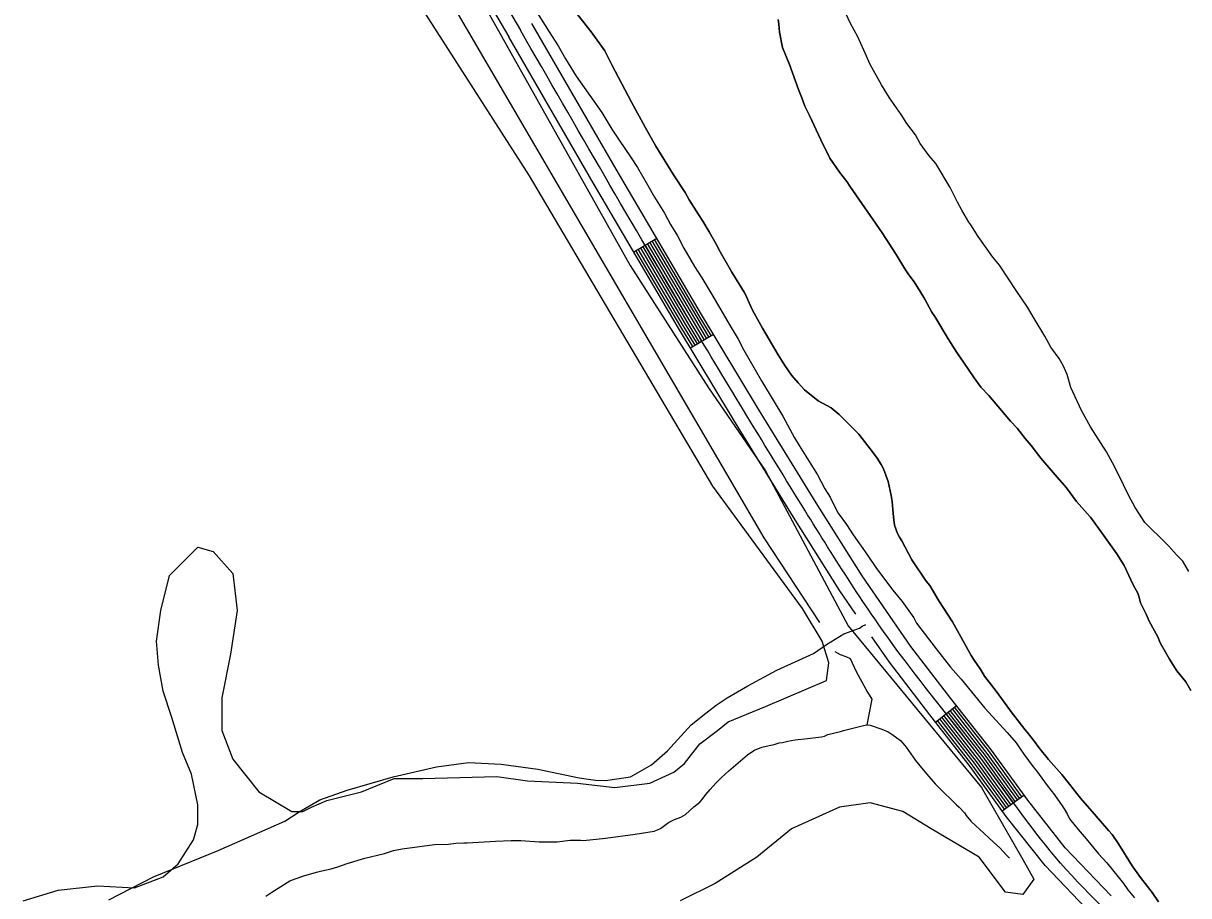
# Model space of a CAD drawing. Extents: x 3161615 to 3199515, y 867541 to 892976.
# Drawn here: x 3167827 to 3169133, y 875803 to 876781 of the extents above; entities that cross this region are included whole.
import ezdxf

# ---------------------------------------------------------------- set-up
doc = ezdxf.new("R2010")
doc.units = 0
for name, color, linetype in [('V-ROAD-CNTR', 7, 'Continuous'), ('V-SITE-VEGE', 7, 'Continuous'), ('V-TOPO-SHOR', 7, 'Continuous')]:
    doc.layers.add(name, color=color, linetype=linetype)

msp = doc.modelspace()

# ---------------------------------------------------------------- linework, layer by layer
at = {"layer": 'V-ROAD-CNTR'}
for p, q in [((3168511.1, 876524.7), (3168537, 876539.9)), ((3168574.7, 876416.9), (3168600.5, 876432.4)), ((3168849.5, 875997.5), (3168873.1, 876016)), ((3168924.3, 875898.1), (3168948.6, 875915.6))]:
    msp.add_line(p, q, dxfattribs=at)
for points in [[(3167929.9, 877652.2), (3167951.8, 877569.1), (3167975.9, 877491.8), (3168012.6, 877411.9), (3168107.9, 877234.8), (3168191.6, 877083.8), (3168288.6, 876906.3), (3168371.2, 876765.7)], [(3167944.3, 877656.3), (3167966.3, 877573.2), (3167990, 877497.2), (3168026, 877418.6), (3168121, 877241.9), (3168204.7, 877091), (3168301.7, 876913.7), (3168384.1, 876773.2)], [(3169046.5, 875802.6), (3168994.9, 875856.4), (3168952.8, 875909.8), (3168912.3, 875965.9), (3168866.7, 876024.1), (3168821.9, 876082.2), (3168767.1, 876161.3), (3168715.6, 876243.1), (3168650.9, 876348.4), (3168587.2, 876454.4), (3168491.6, 876617.2), (3168397.1, 876780.7)], [(3168760.3, 876118.5), (3168742.1, 876144.8), (3168690.1, 876227.2), (3168625.3, 876332.8), (3168561.5, 876439.1), (3168465.6, 876602.1), (3168371.1, 876765.7)], [(3168577.3, 876418.5), (3168564, 876440.6), (3168513.7, 876526.2)], [(3168579.9, 876420), (3168566.6, 876442.1), (3168516.3, 876527.7)], [(3168582.5, 876421.6), (3168569.2, 876443.7), (3168518.9, 876529.3)], [(3168585, 876423.1), (3168571.8, 876445.2), (3168521.5, 876530.8)], [(3168587.6, 876424.7), (3168574.3, 876446.7), (3168524, 876532.3)], [(3168590.2, 876426.2), (3168576.9, 876448.3), (3168526.6, 876533.8)], [(3168592.8, 876427.7), (3168579.5, 876449.8), (3168529.2, 876535.3)], [(3168595.3, 876429.3), (3168582.1, 876451.3), (3168531.8, 876536.9)], [(3168597.9, 876430.8), (3168584.7, 876452.9), (3168534.4, 876538.4)], [(3167922.9, 875798.4), (3167972.7, 875824), (3168045.2, 875853.6), (3168120.1, 875886.6), (3168136.2, 875896.9), (3168159.4, 875910.5), (3168189.9, 875921.3), (3168241.6, 875936.3), (3168289.9, 875947.5), (3168326, 875952.2), (3168362.4, 875950.2), (3168403.5, 875944.7), (3168450, 875935.1), (3168468.5, 875932.5), (3168479.7, 875931.9), (3168507.7, 875936.3), (3168531.1, 875949.7), (3168549.2, 875965.1), (3168575.6, 875994.5), (3168591.9, 876007.4), (3168603.4, 876016.5), (3168615.8, 876024.8), (3168639, 876038.2), (3168671.7, 876055.8), (3168712.7, 876074.4), (3168727.4, 876084.5), (3168746.6, 876096.4), (3168764.4, 876102.9), (3168767.2, 876104.9), (3168771.5, 876106.8)], [(3169665, 875154.6), (3169634.4, 875185.5), (3169549.2, 875270.8), (3169455.5, 875359.7), (3169361.6, 875448.8), (3169285.9, 875520.9), (3169210.7, 875593.9), (3169144.3, 875660.8), (3169078.4, 875728.1), (3169025.1, 875781.6), (3168972.3, 875836.7), (3168928.8, 875891.8), (3168888.3, 875947.8), (3168843, 876005.7), (3168797.7, 876064.5), (3168777.9, 876093.1)], [(3168934, 875905.1), (3168897.9, 875955), (3168858.9, 876004.9)], [(3168936.4, 875906.9), (3168900.3, 875956.9), (3168861.3, 876006.7)], [(3168938.9, 875908.6), (3168902.7, 875958.7), (3168863.6, 876008.6)], [(3168941.3, 875910.4), (3168905.1, 875960.5), (3168866, 876010.4)], [(3168943.7, 875912.1), (3168907.5, 875962.3), (3168868.4, 876012.3)], [(3168946.2, 875913.9), (3168909.9, 875964.1), (3168870.7, 876014.1)], [(3168926.7, 875899.8), (3168890.7, 875949.6), (3168851.8, 875999.3)], [(3168929.1, 875901.6), (3168893.1, 875951.4), (3168854.2, 876001.2)], [(3168931.6, 875903.3), (3168895.5, 875953.2), (3168856.6, 876003)]]:
    msp.add_lwpolyline(points, dxfattribs=at)
msp.add_spline([(3172574.9, 872991.4), (3172391.3, 873136.4), (3172185.9, 873299.1), (3171983.7, 873455), (3171834.4, 873577.2), (3171683.8, 873697), (3171489.8, 873827.4), (3171191.1, 874027.4), (3170949.2, 874188.8), (3170747.7, 874329.4), (3170544.9, 874457.9), (3170452.4, 874517.4), (3170371.2, 874575.7), (3170275.1, 874638.4), (3170158.1, 874722.3), (3170073, 874793.8), (3169971.2, 874879.6), (3169872.1, 874978.9), (3169730.1, 875110.3), (3169559.7, 875281.6), (3169372, 875459.6), (3169221.3, 875604.5), (3169089, 875738.6), (3168983.6, 875846.6), (3168900.3, 875956.9), (3168809.8, 876073.4), (3168702.9, 876235.1), (3168574.3, 876446.7), (3168384.1, 876773.2)], degree=3, dxfattribs=at)
at = {"layer": 'V-SITE-VEGE'}
for p, q in [((3168361.3, 876859.3), (3168416.2, 876771.2)), ((3168754.2, 876780.7), (3168744.1, 876802.4)), ((3168463.5, 876771.1), (3168444, 876795.9)), ((3168672.9, 876785.2), (3168674, 876779.8)), ((3168674, 876779.8), (3168674.6, 876771)), ((3168762.5, 876765.6), (3168754.2, 876780.7)), ((3168416.2, 876771.2), (3168426.3, 876755.5)), ((3168474.9, 876755.1), (3168463.5, 876771.1)), ((3168674.6, 876771), (3168677.8, 876753.8)), ((3168769.1, 876750.5), (3168762.5, 876765.6)), ((3168426.3, 876755.5), (3168434.7, 876741)), ((3168478.8, 876749.9), (3168474.9, 876755.1)), ((3168486.5, 876734.3), (3168478.8, 876749.9)), ((3168677.8, 876753.8), (3168685.6, 876734.5)), ((3168776.2, 876734.8), (3168769.1, 876750.5)), ((3168434.7, 876741), (3168446.6, 876721.7)), ((3168788.8, 876711.9), (3168776.2, 876734.8)), ((3168446.6, 876721.7), (3168475.3, 876680.7)), ((3168508.6, 876692.3), (3168486.5, 876734.3)), ((3168685.6, 876734.5), (3168695.7, 876706.5)), ((3168797.7, 876697.4), (3168788.8, 876711.9)), ((3168695.7, 876706.5), (3168699.6, 876697.4)), ((3168699.6, 876697.4), (3168703.1, 876687.8)), ((3168810.9, 876678.7), (3168797.7, 876697.4)), ((3168524.1, 876664.2), (3168508.6, 876692.3)), ((3168703.1, 876687.8), (3168708.2, 876677.5)), ((3168475.3, 876680.7), (3168486.7, 876662)), ((3168708.2, 876677.5), (3168721, 876650)), ((3168817.4, 876668.4), (3168810.9, 876678.7)), ((3168486.7, 876662), (3168495, 876649.9)), ((3168536.1, 876643.1), (3168524.1, 876664.2)), ((3168827, 876655.8), (3168817.4, 876668.4)), ((3168495, 876649.9), (3168507.6, 876631.2)), ((3168721, 876650), (3168730.9, 876629.8)), ((3168832.4, 876646.1), (3168827, 876655.8)), ((3168842.5, 876632.2), (3168832.4, 876646.1)), ((3168507.6, 876631.2), (3168515.3, 876619.1)), ((3168555.8, 876610.8), (3168536.1, 876643.1)), ((3168849.7, 876623.8), (3168842.5, 876632.2)), ((3168515.3, 876619.1), (3168526.7, 876599.8)), ((3168730.9, 876629.8), (3168741.9, 876613.8)), ((3168865.8, 876596.6), (3168849.7, 876623.8)), ((3168568.7, 876591.1), (3168555.8, 876610.8)), ((3168741.9, 876613.8), (3168750, 876603.5)), ((3168526.7, 876599.8), (3168534.4, 876585.9)), ((3168573.4, 876583), (3168568.7, 876591.1)), ((3168750, 876603.5), (3168753.3, 876598.4)), ((3168753.3, 876598.4), (3168789.5, 876546.1)), ((3168874.2, 876580.3), (3168865.8, 876596.6)), ((3168534.4, 876585.9), (3168545.8, 876567.8)), ((3168583.9, 876566.4), (3168573.4, 876583)), ((3168878.9, 876571.3), (3168874.2, 876580.3)), ((3168545.8, 876567.8), (3168552.3, 876555.1)), ((3168588.7, 876559.1), (3168583.9, 876566.4)), ((3168886.7, 876558), (3168878.9, 876571.3)), ((3168552.3, 876555.1), (3168560.1, 876542.5)), ((3168595.6, 876547), (3168588.7, 876559.1)), ((3168889.1, 876555), (3168886.7, 876558)), ((3168897.4, 876541.7), (3168889.1, 876555)), ((3168560.1, 876542.5), (3168567.2, 876528.6)), ((3168603.3, 876534), (3168595.6, 876547)), ((3168789.5, 876546.1), (3168805.4, 876521.6)), ((3168913.6, 876518.7), (3168897.4, 876541.7)), ((3168567.2, 876528.6), (3168579.2, 876508.1)), ((3168608.1, 876524.7), (3168603.3, 876534)), ((3168621.2, 876501.7), (3168608.1, 876524.7)), ((3168805.4, 876521.6), (3168814.9, 876505.6)), ((3168921.3, 876509.7), (3168913.6, 876518.7)), ((3168579.2, 876508.1), (3168587.5, 876495.4)), ((3168635, 876479.4), (3168621.2, 876501.7)), ((3168814.9, 876505.6), (3168819.4, 876498.7)), ((3168932.1, 876493.4), (3168921.3, 876509.7)), ((3168587.5, 876495.4), (3168598.9, 876476.7)), ((3168819.4, 876498.7), (3168825.4, 876491.1)), ((3168825.4, 876491.1), (3168832.3, 876480.3)), ((3168939.9, 876481.3), (3168932.1, 876493.4)), ((3168598.9, 876476.7), (3168619.2, 876441.7)), ((3168636.5, 876476.7), (3168635, 876479.4)), ((3168640.4, 876467.6), (3168636.5, 876476.7)), ((3168832.3, 876480.3), (3168837.6, 876471.5)), ((3168952.4, 876462.6), (3168939.9, 876481.3)), ((3168644.2, 876459.2), (3168640.4, 876467.6)), ((3168837.6, 876471.5), (3168845.4, 876457)), ((3168960.2, 876449.9), (3168952.4, 876462.6)), ((3168655.6, 876438.9), (3168644.2, 876459.2)), ((3168845.4, 876457), (3168848.7, 876452.2)), ((3168848.7, 876452.2), (3168863.6, 876427.1)), ((3168972.1, 876430), (3168960.2, 876449.9)), ((3168619.2, 876441.7), (3168628.1, 876426.6)), ((3168672.9, 876409.3), (3168655.6, 876438.9)), ((3168628.1, 876426.6), (3168634.7, 876414.5)), ((3168863.6, 876427.1), (3168873.5, 876411.7)), ((3168978.7, 876417.9), (3168972.1, 876430)), ((3168634.7, 876414.5), (3168654.4, 876380.1)), ((3168680.4, 876397.3), (3168672.9, 876409.3)), ((3168873.5, 876411.7), (3168880.7, 876400.8)), ((3168988.2, 876405.2), (3168978.7, 876417.9)), ((3168688.2, 876386.4), (3168680.4, 876397.3)), ((3168880.7, 876400.8), (3168892.6, 876383.3)), ((3168992.4, 876397.4), (3168988.2, 876405.2)), ((3168997.2, 876387.1), (3168992.4, 876397.4)), ((3168695.4, 876377.6), (3168688.2, 876386.4)), ((3168892.6, 876383.3), (3168900.4, 876373)), ((3169001.3, 876372.7), (3168997.2, 876387.1)), ((3168654.4, 876380.1), (3168668.7, 876356.6)), ((3168702.5, 876370), (3168695.4, 876377.6)), ((3168717.9, 876357.6), (3168702.5, 876370)), ((3168900.4, 876373), (3168909.1, 876363.4)), ((3169013.2, 876346.7), (3169001.3, 876372.7)), ((3168668.7, 876356.6), (3168678.2, 876340.3)), ((3168732.6, 876349.7), (3168717.9, 876357.6)), ((3168909.1, 876363.4), (3168933.4, 876334.9)), ((3168741.3, 876342.2), (3168732.6, 876349.7)), ((3169023.3, 876328.6), (3169013.2, 876346.7)), ((3168678.2, 876340.3), (3168691.3, 876316.1)), ((3168754.8, 876328.8), (3168741.3, 876342.2)), ((3168933.4, 876334.9), (3168940.9, 876327.1)), ((3168763.5, 876320.1), (3168754.8, 876328.8)), ((3168779.9, 876298.9), (3168763.5, 876320.1)), ((3168940.9, 876327.1), (3168950.1, 876315.3)), ((3169041.3, 876300.3), (3169023.3, 876328.6)), ((3168691.3, 876316.1), (3168696.7, 876307.7)), ((3168696.7, 876307.7), (3168717, 876274.5)), ((3168950.1, 876315.3), (3168956.7, 876307.4)), ((3168956.7, 876307.4), (3168967.5, 876293.5)), ((3168784.1, 876293.2), (3168779.9, 876298.9)), ((3168788.6, 876286.2), (3168784.1, 876293.2)), ((3168967.5, 876293.5), (3168983.4, 876274.5)), ((3169050.2, 876284), (3169041.3, 876300.3)), ((3168791, 876281.4), (3168788.6, 876286.2)), ((3168796.3, 876267.2), (3168791, 876281.4)), ((3169060.3, 876263.5), (3169050.2, 876284)), ((3168717, 876274.5), (3168725.4, 876258.8)), ((3168799.6, 876251.5), (3168796.3, 876267.2)), ((3168983.4, 876274.5), (3168996.3, 876260)), ((3168725.4, 876258.8), (3168731.3, 876249.8)), ((3168800.7, 876244.9), (3168799.6, 876251.5)), ((3168996.3, 876260), (3169007.6, 876244.8)), ((3169065.7, 876252), (3169060.3, 876263.5)), ((3169073.4, 876238.1), (3169065.7, 876252)), ((3168731.3, 876249.8), (3168736.1, 876239.5)), ((3168736.1, 876239.5), (3168740.3, 876231.7)), ((3168801.6, 876235.9), (3168800.7, 876244.9)), ((3169007.6, 876244.8), (3169019.6, 876231.5)), ((3168740.3, 876231.7), (3168749.8, 876219)), ((3168802.2, 876227.7), (3168801.6, 876235.9)), ((3168803.6, 876218.1), (3168802.2, 876227.7)), ((3169019.6, 876231.5), (3169023.2, 876227.3)), ((3169023.2, 876227.3), (3169037.6, 876207.1)), ((3169084.2, 876221.2), (3169073.4, 876238.1)), ((3168749.8, 876219), (3168757, 876207.5)), ((3168806.9, 876209), (3168803.6, 876218.1)), ((3169090.2, 876215.2), (3169084.2, 876221.2)), ((3169102.2, 876203.7), (3169090.2, 876215.2)), ((3168757, 876207.5), (3168772.5, 876185.8)), ((3168809, 876204.8), (3168806.9, 876209)), ((3168811.7, 876200.6), (3168809, 876204.8)), ((3168823, 876179.5), (3168811.7, 876200.6)), ((3169037.6, 876207.1), (3169052.8, 876186.2)), ((3169111.1, 876194.6), (3169102.2, 876203.7)), ((3169052.8, 876186.2), (3169060.9, 876173.2)), ((3169119.5, 876185), (3169111.1, 876194.6)), ((3168772.5, 876185.8), (3168783.3, 876169.5)), ((3168838.9, 876155.6), (3168823, 876179.5)), ((3169060.9, 876173.2), (3169071, 876151.2)), ((3169126.7, 876177.7), (3169119.5, 876185)), ((3169133.3, 876166.2), (3169126.7, 876177.7)), ((3168783.3, 876169.5), (3168801.8, 876145.3)), ((3168843.1, 876150.7), (3168838.9, 876155.6)), ((3168846.7, 876144.4), (3168843.1, 876150.7)), ((3169071, 876151.2), (3169076.1, 876142.1)), ((3168801.8, 876145.3), (3168812, 876132.6)), ((3168853.2, 876133.5), (3168846.7, 876144.4)), ((3169076.1, 876142.1), (3169077.3, 876138.5)), ((3169077.3, 876138.5), (3169079.1, 876131)), ((3168812, 876132.6), (3168825.1, 876114.5)), ((3168868.5, 876109.7), (3168853.2, 876133.5)), ((3169079.1, 876131), (3169085.7, 876118.3)), ((3168825.1, 876114.5), (3168828.1, 876108.5)), ((3168828.1, 876108.5), (3168850.2, 876079.5)), ((3168889.4, 876072.2), (3168868.5, 876109.7)), ((3169085.7, 876118.3), (3169088.9, 876110.7)), ((3169088.9, 876110.7), (3169094.9, 876099.9)), ((3169094.9, 876099.9), (3169098.5, 876092.9)), ((3169098.5, 876092.9), (3169101.2, 876086.3)), ((3169101.2, 876086.3), (3169111.9, 876067.9)), ((3168850.2, 876079.5), (3168866.4, 876058.9)), ((3168892.1, 876068), (3168889.4, 876072.2)), ((3168866.4, 876058.9), (3168878.4, 876045.6)), ((3168900.1, 876056.2), (3168892.1, 876068)), ((3168904.3, 876049), (3168900.1, 876056.2)), ((3169111.9, 876067.9), (3169120, 876054.9)), ((3168878.4, 876045.6), (3168904.7, 876013)), ((3168917.5, 876032), (3168904.3, 876049)), ((3169120, 876054.9), (3169129.9, 876042.5)), ((3169129.9, 876042.5), (3169135.5, 876032.8)), ((3168935.5, 876007.6), (3168917.5, 876032)), ((3168904.7, 876013), (3168929.8, 875985.8)), ((3168938.5, 876003.9), (3168935.5, 876007.6)), ((3168949.5, 875989.1), (3168938.5, 876003.9)), ((3168929.8, 875985.8), (3168940, 875974.3)), ((3168952.2, 875986.1), (3168949.5, 875989.1)), ((3168960.3, 875975.8), (3168952.2, 875986.1)), ((3168940, 875974.3), (3168944.2, 875967.7)), ((3168944.2, 875967.7), (3168948.3, 875961.7)), ((3168965.4, 875968.9), (3168960.3, 875975.8)), ((3168976.2, 875955.6), (3168965.4, 875968.9)), ((3168948.3, 875961.7), (3168959.1, 875947.2)), ((3168984.9, 875945.6), (3168976.2, 875955.6)), ((3168959.1, 875947.2), (3168962.7, 875942.9)), ((3168962.7, 875942.9), (3168974.6, 875926.6)), ((3168991.1, 875938.6), (3168984.9, 875945.6)), ((3168999.8, 875928.1), (3168991.1, 875938.6)), ((3168974.6, 875926.6), (3168983, 875915.8)), ((3169012.1, 875912.3), (3168999.8, 875928.1)), ((3168983, 875915.8), (3168991.4, 875903.7)), ((3169027.4, 875894.8), (3169012.1, 875912.3)), ((3168991.4, 875903.7), (3168993.8, 875900.1)), ((3168993.8, 875900.1), (3168997.4, 875894)), ((3168997.4, 875894), (3168999.7, 875889.2)), ((3168999.7, 875889.2), (3169009.3, 875877.1)), ((3169043.9, 875875.5), (3169027.4, 875894.8)), ((3169009.3, 875877.1), (3169018.3, 875866.8)), ((3169047.5, 875871.5), (3169043.9, 875875.5)), ((3169018.3, 875866.8), (3169032, 875849.9)), ((3169054.6, 875861.2), (3169047.5, 875871.5)), ((3169069.9, 875836.5), (3169054.6, 875861.2)), ((3169032, 875849.9), (3169041.6, 875839.6)), ((3169041.6, 875839.6), (3169054.2, 875823.9)), ((3169079.1, 875823.2), (3169069.9, 875836.5)), ((3169054.2, 875823.9), (3169060.2, 875816.7)), ((3169092.3, 875806.3), (3169079.1, 875823.2)), ((3169060.2, 875816.7), (3169064.9, 875809.4)), ((3169064.9, 875809.4), (3169072.7, 875800.4)), ((3169099.5, 875796), (3169092.3, 875806.3))]:
    msp.add_line(p, q, dxfattribs=at)
for points in [[(3168727.2, 876044.2), (3168729.7, 876063.8), (3168722.4, 876088.3), (3168700.3, 876125), (3168600, 876262.1), (3168394.5, 876609.8), (3168250.2, 876835), (3168044.7, 877202.3), (3168027.5, 877241.5), (3168044.7, 877273.3), (3168054.4, 877268.4), (3168108.3, 877212.1), (3168193.9, 877043.2), (3168335.8, 876815.5), (3168507.1, 876509.4), (3168595.1, 876372.3), (3168658.7, 876279.3), (3168751.7, 876105.4), (3168901, 875924.3), (3168947.4, 875843.5), (3168959.7, 875821.4)], [(3167826.9, 875797), (3167866.1, 875809.2), (3167910.1, 875814.1), (3167951.7, 875811.6), (3167983.5, 875823.9), (3168000.6, 875838.6), (3168017.7, 875865.5), (3168022.6, 875882.6), (3168022.6, 875904.7), (3168015.3, 875939), (3168005.5, 875963.4), (3167993.3, 876002.6), (3167983.5, 876032), (3167978.6, 876061.4), (3167976.1, 876088.3), (3167981, 876122.6), (3167990.8, 876161.8), (3168022.6, 876193.6), (3168039.8, 876188.7), (3168061.8, 876164.2), (3168066.7, 876122.6), (3168059.3, 876073.6), (3168049.5, 876024.6), (3168049.5, 875987.9), (3168061.8, 875956.1), (3168091.1, 875919.4), (3168127.8, 875897.3), (3168140.1, 875897.3), (3168149.9, 875902.2), (3168167, 875909.6), (3168206.1, 875919.4), (3168242.8, 875934.1), (3168274.6, 875934.1), (3168357.8, 875936.5), (3168392.1, 875931.6), (3168448.3, 875929.2), (3168489.9, 875924.3), (3168529.1, 875929.2), (3168556, 875941.4), (3168568.2, 875951.2), (3168585.3, 875973.2), (3168604.9, 875987.9), (3168617.2, 875997.7), (3168658.7, 876014.9), (3168727.2, 876044.2)], [(3168959.7, 875821.4), (3168947.4, 875804.3), (3168927.9, 875806.7), (3168898.5, 875845.9), (3168844.7, 875877.7), (3168812.9, 875897.3), (3168776.2, 875907.1), (3168741.9, 875902.2), (3168688.1, 875877.7), (3168649, 875845.9), (3168602.5, 875816.5), (3168563.3, 875797)]]:
    msp.add_lwpolyline(points, dxfattribs=at)
at = {"layer": 'V-TOPO-SHOR'}
msp.add_line((3168719.9, 876109.3), (3168657.4, 876204.2), dxfattribs=at)
for points in [[(3168657.4, 876204.2), (3168039.2, 877262.4), (3168009.5, 877342.3), (3167994.6, 877362.2), (3167969.7, 877372.3), (3167914.9, 877382.4)], [(3168444, 876795.9), (3168463.5, 876771.1), (3168474.9, 876755.1), (3168478.8, 876749.9), (3168486.5, 876734.3), (3168508.6, 876692.3), (3168524.1, 876664.2), (3168536.1, 876643.1), (3168555.8, 876610.8), (3168568.7, 876591.1), (3168573.4, 876583), (3168583.9, 876566.4)], [(3169098.5, 876092.9), (3169094.9, 876099.9), (3169088.9, 876110.7), (3169085.7, 876118.3), (3169079.1, 876131), (3169077.3, 876138.5), (3169076.1, 876142.1), (3169071, 876151.2), (3169060.9, 876173.2), (3169052.8, 876186.2), (3169037.6, 876207.1), (3169023.2, 876227.3), (3169019.6, 876231.5), (3169007.6, 876244.8), (3168996.3, 876260), (3168983.4, 876274.5), (3168967.5, 876293.5), (3168956.7, 876307.4), (3168950.1, 876315.3), (3168940.9, 876327.1), (3168933.4, 876334.9), (3168909.1, 876363.4), (3168900.4, 876373), (3168892.6, 876383.3), (3168880.7, 876400.8), (3168873.5, 876411.7), (3168863.6, 876427.1), (3168848.7, 876452.2), (3168845.4, 876457), (3168837.6, 876471.5), (3168832.3, 876480.3), (3168825.4, 876491.1), (3168819.4, 876498.7), (3168814.9, 876505.6), (3168805.4, 876521.6), (3168789.5, 876546.1), (3168753.3, 876598.4), (3168750, 876603.5), (3168741.9, 876613.8), (3168730.9, 876629.8), (3168721, 876650), (3168708.2, 876677.5), (3168703.1, 876687.8), (3168699.6, 876697.4), (3168695.7, 876706.5), (3168685.6, 876734.5), (3168677.8, 876753.8), (3168674.6, 876771), (3168674, 876779.8), (3168672.9, 876785.2)], [(3168583.9, 876566.4), (3168588.7, 876559.1), (3168595.6, 876547), (3168603.3, 876534), (3168608.1, 876524.7), (3168621.2, 876501.7), (3168635, 876479.4), (3168636.5, 876476.7), (3168640.4, 876467.6), (3168644.2, 876459.2), (3168655.6, 876438.9), (3168672.9, 876409.3), (3168680.4, 876397.3), (3168688.2, 876386.4), (3168695.4, 876377.6), (3168702.5, 876370), (3168717.9, 876357.6), (3168732.6, 876349.7), (3168741.3, 876342.2), (3168754.8, 876328.8), (3168763.5, 876320.1), (3168779.9, 876298.9), (3168784.1, 876293.2), (3168788.6, 876286.2), (3168791, 876281.4), (3168796.3, 876267.2), (3168799.6, 876251.5), (3168800.7, 876244.9), (3168801.6, 876235.9), (3168802.2, 876227.7), (3168803.6, 876218.1), (3168806.9, 876209), (3168809, 876204.8), (3168811.7, 876200.6), (3168823, 876179.5), (3168838.9, 876155.6), (3168843.1, 876150.7), (3168846.7, 876144.4), (3168853.2, 876133.5), (3168868.5, 876109.7), (3168889.4, 876072.2), (3168892.1, 876068), (3168900.1, 876056.2), (3168904.3, 876049), (3168917.5, 876032), (3168935.5, 876007.6), (3168938.5, 876003.9), (3168949.5, 875989.1), (3168952.2, 875986.1), (3168960.3, 875975.8), (3168965.4, 875968.9), (3168976.2, 875955.6)], [(3169135.5, 876032.8), (3169129.9, 876042.5), (3169120, 876054.9), (3169111.9, 876067.9), (3169101.2, 876086.3), (3169098.5, 876092.9)], [(3168772.9, 875994.3), (3168778.4, 876023.3), (3168771.8, 876034.1), (3168760.7, 876053.7), (3168754.1, 876068.5), (3168749.2, 876070.8), (3168742.9, 876073), (3168737.1, 876076.2)], [(3168098.9, 875802.4), (3168105.6, 875806.8), (3168125.5, 875819.4), (3168131.5, 875821.8), (3168141.3, 875825.3), (3168155.7, 875829.4), (3168161.4, 875830.6), (3168171.9, 875833), (3168179.4, 875835.3), (3168189.8, 875839.1), (3168209.7, 875844.9), (3168231.9, 875850.2), (3168241.9, 875853.5), (3168251.5, 875855.4), (3168287.9, 875860.2), (3168303.7, 875860.6), (3168311.7, 875861.6), (3168320.8, 875862.2), (3168324.3, 875862.1), (3168356.2, 875863.9), (3168373.8, 875864.7), (3168384.6, 875864.9), (3168405.2, 875863.4), (3168420.7, 875863.3), (3168425.2, 875863.4), (3168440.1, 875865.1), (3168451.4, 875865), (3168455, 875864.7), (3168479.6, 875867.5), (3168512.8, 875871.9), (3168533.9, 875875.3), (3168537.8, 875876.6), (3168541.1, 875878.3), (3168550.3, 875885.1), (3168556.9, 875888.2), (3168563.9, 875891), (3168569.1, 875894), (3168578.6, 875902.6), (3168585.1, 875907.9), (3168588, 875910.9), (3168591.9, 875916.5), (3168596.7, 875921.9), (3168603.2, 875929.2), (3168609.4, 875935.5), (3168617.8, 875943), (3168638.8, 875960.7), (3168643.6, 875964.2), (3168646.6, 875966), (3168654.9, 875969.5), (3168663, 875971.4), (3168668.7, 875972.5), (3168674.1, 875974.2), (3168677.9, 875974.6), (3168683.8, 875976), (3168692.3, 875977.7), (3168706.1, 875979), (3168718.4, 875980.5), (3168721.5, 875980.8), (3168725.2, 875981.8), (3168728.9, 875983.5), (3168743, 875986.8), (3168746.4, 875988), (3168768.8, 875993.8), (3168772.3, 875994.4), (3168772.9, 875994.3)], [(3168772.9, 875994.3), (3168776.1, 875994.1), (3168789.1, 875989.7), (3168796.2, 875986.7), (3168800.6, 875983.9), (3168810.2, 875976.7), (3168812.8, 875974), (3168816.4, 875969.5), (3168827, 875954.4), (3168833.8, 875946.2), (3168839.6, 875939), (3168848.9, 875928.2), (3168858.3, 875918.9), (3168867.1, 875910.9), (3168873.1, 875904.8), (3168876.1, 875902.2), (3168881.8, 875895.7), (3168883.9, 875892.9), (3168889.1, 875886.6), (3168895.2, 875881), (3168898.4, 875877.7), (3168914.6, 875862.9), (3168921.4, 875856.4), (3168929.2, 875848.5), (3168932.4, 875845)], [(3168976.2, 875955.6), (3168984.9, 875945.6), (3168991.1, 875938.6), (3168999.8, 875928.1), (3169012.1, 875912.3), (3169027.4, 875894.8), (3169043.9, 875875.5), (3169047.5, 875871.5), (3169054.6, 875861.2), (3169069.9, 875836.5), (3169079.1, 875823.2), (3169092.3, 875806.3), (3169099.5, 875796)]]:
    msp.add_lwpolyline(points, dxfattribs=at)

doc.saveas('drawing.dxf')
